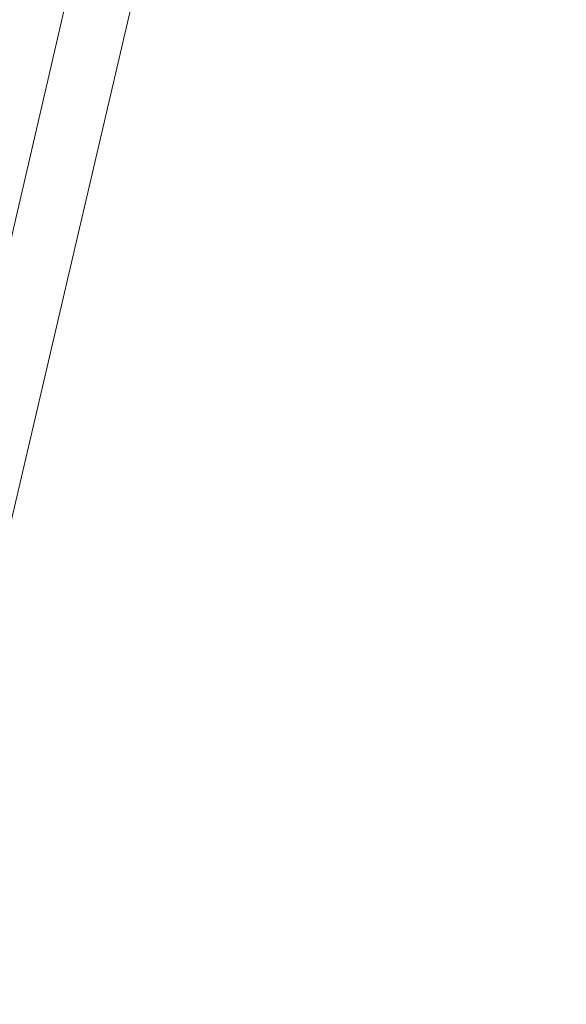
# Model space of a CAD drawing. Header units: metres. Extents: x 3425540 to 3446143, y 5432760 to 5444637.
# Tile 402 of 656: x 3436568 to 3436626, y 5442583 to 5442687. Entities that reach past the tile are written whole.
import ezdxf

# ---------------------------------------------------------------- set-up
doc = ezdxf.new("R2010")
doc.units = ezdxf.units.M
doc.layers.add('B_Bestand', color=9, linetype='Continuous', lineweight=18)
doc.layers.add('B_Flurgrenzen', color=9, linetype='Continuous', lineweight=18)

msp = doc.modelspace()

# ---------------------------------------------------------------- linework, layer by layer
at = {"layer": 'B_Bestand'}
msp.add_open_spline([(3436603.1, 5442891.21), (3436602.34, 5442891.19), (3436601.57, 5442891.16), (3436600.81, 5442891.13), (3436600.2, 5442891.11), (3436599.67, 5442890.76), (3436599.11, 5442890.48), (3436598.49, 5442890.16), (3436597.91, 5442889.86), (3436597.41, 5442889.37), (3436596.78, 5442888.74), (3436596.33, 5442888.04), (3436595.91, 5442887.28), (3436595.5, 5442886.55), (3436595.06, 5442885.85), (3436594.86, 5442885.05), (3436594.44, 5442883.36), (3436594.1, 5442881.65), (3436593.69, 5442879.95), (3436592.52, 5442875.21), (3436591.4, 5442870.46), (3436590.17, 5442865.73), (3436588.96, 5442861.12), (3436587.64, 5442856.54), (3436586.44, 5442851.94), (3436584.44, 5442844.28), (3436582.5, 5442836.61), (3436580.5, 5442828.96), (3436579.11, 5442823.59), (3436577.65, 5442818.25), (3436576.26, 5442812.88), (3436573.77, 5442803.27), (3436571.39, 5442793.63), (3436569.15, 5442783.96), (3436567.1, 5442775.11), (3436565.07, 5442766.26), (3436563.02, 5442757.41), (3436559.27, 5442741.21), (3436555.46, 5442725.02), (3436551.73, 5442708.82), (3436549.6, 5442699.59), (3436548.33, 5442690.18), (3436546.25, 5442680.95), (3436543.28, 5442667.77), (3436540.26, 5442654.61), (3436537.3, 5442641.44), (3436533.56, 5442624.79), (3436529.81, 5442608.14), (3436526.07, 5442591.49), (3436523.44, 5442579.76), (3436520.81, 5442568.02), (3436518.18, 5442556.29), (3436516.69, 5442549.62), (3436515.25, 5442542.94), (3436513.74, 5442536.28), (3436512.44, 5442530.54), (3436510.6, 5442524.93), (3436509.17, 5442519.22), (3436508.58, 5442516.88), (3436507.99, 5442514.53), (3436507.4, 5442512.19)], degree=3, knots=[0, 0, 0, 0, 0.005825, 0.005825, 0.005825, 0.010443, 0.010443, 0.010443, 0.015593, 0.015593, 0.015593, 0.022125, 0.022125, 0.022125, 0.028356, 0.028356, 0.028356, 0.041627, 0.041627, 0.041627, 0.078803, 0.078803, 0.078803, 0.115042, 0.115042, 0.115042, 0.175242, 0.175242, 0.175242, 0.21743, 0.21743, 0.21743, 0.29297, 0.29297, 0.29297, 0.3621, 0.3621, 0.3621, 0.488637, 0.488637, 0.488637, 0.56069, 0.56069, 0.56069, 0.663444, 0.663444, 0.663444, 0.793305, 0.793305, 0.793305, 0.884819, 0.884819, 0.884819, 0.936793, 0.936793, 0.936793, 0.981599, 0.981599, 0.981599, 1, 1, 1, 1], dxfattribs=at)
at = {"layer": 'B_Flurgrenzen'}
for p, q in [((3436626.08, 5442885.3), (3436545.2, 5442539.29)), ((3436575.86, 5442700.66), (3436537.36, 5442534.28))]:
    msp.add_line(p, q, dxfattribs=at)

doc.saveas('drawing.dxf')
